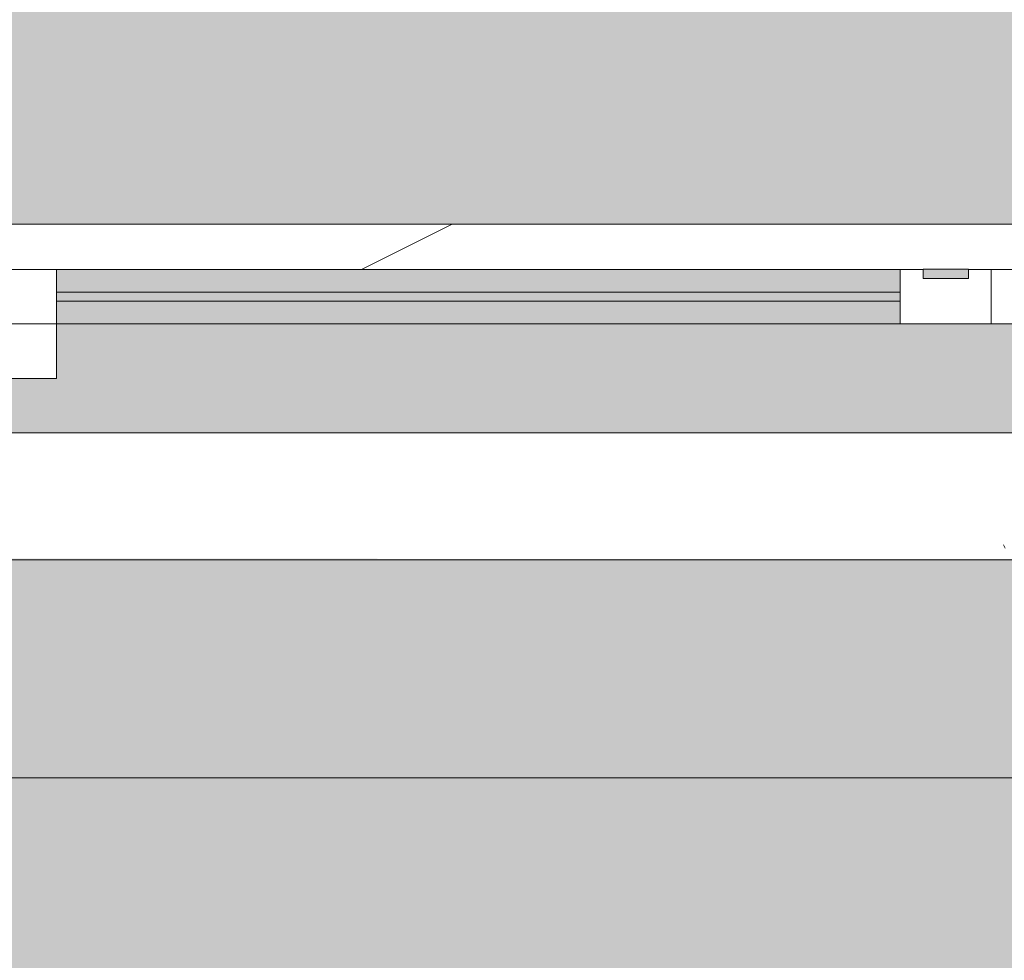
# Model space of a CAD drawing. Header units: millimetres. Extents: x 5980700 to 6194397, y -12939 to 2351883.
# Tile 308 of 587: x 6084969 to 6085511, y -265 to 253. Entities that reach past the tile are written whole.
import ezdxf

# ---------------------------------------------------------------- set-up
doc = ezdxf.new("R2010")
doc.units = ezdxf.units.MM
for name, color, linetype, lineweight in [('A-DOOR-FRAM', 31, 'Continuous', 18), ('A-DOOR-GLAZ', 31, 'Continuous', 9), ('A-FLOR', 192, 'Continuous', 18), ('A-FLOR-PATT', 8, 'Continuous', 18), ('A-GLAZ', 151, 'Continuous', 9), ('A-GLAZ-SILL', 1, 'Continuous', 9), ('A-WALL', 113, 'Continuous', 18), ('A-WALL-PATT', 111, 'Continuous', 25)]:
    doc.layers.add(name, color=color, linetype=linetype, lineweight=lineweight)
pattern_1 = [(225, (-6761.115, 50.39), (449.0128060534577, -449.0128060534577), []), (225, (-6919.865, 50.39), (5.684341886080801e-14, -898.0256121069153), []), (225, (-6602.365, 50.39), (5.684341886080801e-14, -898.0256121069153), [])]

# ---------------------------------------------------------------- blocks, each defined once
blk = doc.blocks.new('FX-HRT-JANELA_CORRER-4FLS - 220x_120cm-2FLS-ALU-3_0cmFolha 3-V169-PLANTA DE CAIMENTO DE PISOS - 1 PAV_')
at = {"layer": 'A-DOOR-FRAM', "lineweight": 5}
h = blk.add_hatch(color=251, dxfattribs=at)
h.paths.add_polyline_path([(514.9999999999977, -34.99999999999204), (50.00000000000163, -34.99999999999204), (50.00000000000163, -47.49999999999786), (514.9999999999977, -47.49999999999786)])
h.paths.add_polyline_path([(50.00000000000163, -52.49999999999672), (50.00000000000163, -64.99999999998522), (514.9999999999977, -64.99999999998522), (514.9999999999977, -52.49999999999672), (107.3547708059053, -52.49999999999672)])
at = {"layer": 'A-DOOR-GLAZ', "lineweight": 5}
h = blk.add_hatch(dxfattribs=at)
h.set_pattern_fill('FP_178', color=256, style=0, pattern_type=2)
h.set_pattern_definition(pattern_1)
h.paths.add_polyline_path([(1079.999999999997, -5.000000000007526), (1030.000000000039, -5.000000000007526), (1030.000000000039, -35.0000000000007), (1079.999999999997, -35.0000000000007), (1079.999999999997, -17.49999999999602)])
h.paths.add_polyline_path([(515.0000000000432, -5.000000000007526), (514.9999999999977, -35.0000000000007), (565.0000000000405, -35.0000000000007), (565.0000000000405, -5.000000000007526)])
blk.add_hatch(color=255, dxfattribs=at).paths.add_polyline_path([(107.3547708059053, -47.49999999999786), (50.00000000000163, -47.49999999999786), (50.00000000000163, -52.49999999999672), (514.9999999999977, -52.49999999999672), (514.9999999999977, -47.49999999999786)])
at = {"layer": 'A-GLAZ', "lineweight": 5}
h = blk.add_hatch(color=251, dxfattribs=at)
h.paths.add_polyline_path([(-1029.99999999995, 24.99999999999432), (-1079.999999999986, 24.99999999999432), (-1079.999999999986, -5.000000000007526), (-514.9999999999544, -5.000000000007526), (-514.9999999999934, -35.0000000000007), (514.9999999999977, -34.99999999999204), (515.0000000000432, -5.000000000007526), (1079.999999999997, -5.000000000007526), (1079.999999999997, 25.00000000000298), (-775.9511831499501, 24.99999999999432)])
h.paths.add_polyline_path([(-1079.999999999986, -35.0000000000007), (-1079.999999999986, -64.99999999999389), (-564.9999999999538, -64.99999999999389), (-564.9999999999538, -35.0000000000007), (-1070.386501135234, -35.0000000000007)])
h.paths.add_polyline_path([(1030.000000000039, -35.0000000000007), (565.0000000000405, -35.0000000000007), (565.0000000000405, -64.99999999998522), (1079.999999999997, -64.99999999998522), (1079.999999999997, -35.0000000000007)])
h = blk.add_hatch(dxfattribs=at)
h.set_pattern_fill('FP_178', color=256, style=0, pattern_type=2)
h.set_pattern_definition(pattern_1)
h.paths.add_polyline_path([(2.165734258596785e-12, -35.0000000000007), (-49.99999999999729, -35.0000000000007), (-49.99999999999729, -64.99999999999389), (-37.49999999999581, -64.99999999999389), (-37.49999999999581, -60.00000000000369), (-12.49999999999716, -60.00000000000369), (-12.49999999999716, -64.99999999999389), (2.165734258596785e-12, -64.99999999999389), (2.165734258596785e-12, -47.49999999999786)])
h.paths.add_polyline_path([(-514.9999999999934, -35.0000000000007), (-564.9999999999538, -35.0000000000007), (-564.9999999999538, -64.99999999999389), (-514.9999999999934, -64.99999999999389), (-514.9999999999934, -47.49999999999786)])
blk.add_hatch(color=137, dxfattribs=at).paths.add_polyline_path([(12.50000000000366, -60.00000000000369), (12.50000000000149, -65.10000000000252), (37.5000000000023, -64.99999999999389), (37.5000000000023, -60.00000000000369)])
at = {"layer": 'A-DOOR-FRAM', "color": 250, "lineweight": 5}
for p, q in [((565.0000000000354, -5.000000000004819), (515.0000000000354, -5.000000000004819)), ((515.0000000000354, -5.000000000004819), (515.0000000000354, -35.00000000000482)), ((-8.08766387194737e-12, -35.00000000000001), (-50.00000000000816, -35.00000000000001)), ((-8.15534306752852e-12, -35.00000000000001), (49.99999999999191, -35.00000000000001)), ((-8.121503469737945e-12, -65), (-8.15534306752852e-12, -35.00000000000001)), ((-8.121503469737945e-12, -65), (-8.08766387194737e-12, -35.00000000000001)), ((49.99999999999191, -35.00000000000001), (49.99999999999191, -65)), ((514.9999999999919, -65), (514.9999999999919, -35.00000000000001)), ((515.0000000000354, -35.00000000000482), (565.0000000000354, -35.00000000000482)), ((-12.50000000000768, -65), (-8.121503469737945e-12, -65)), ((12.49999999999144, -65), (-8.121503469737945e-12, -65)), ((49.99999999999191, -65), (37.49999999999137, -65)), ((564.9999999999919, -65), (514.9999999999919, -65))]:
    blk.add_line(p, q, dxfattribs=at)
at = {"layer": 'A-DOOR-FRAM', "color": 90, "lineweight": 5}
for p, q in [((49.99999999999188, -35.00000000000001), (514.9999999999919, -35.00000000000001)), ((514.9999999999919, -65), (49.99999999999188, -65))]:
    blk.add_line(p, q, dxfattribs=at)
at = {"layer": 'A-DOOR-GLAZ', "color": 250, "lineweight": 5}
for p, q in [((49.99999999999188, -52.49999999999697), (49.99999999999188, -47.49999999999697)), ((49.99999999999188, -47.49999999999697), (514.9999999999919, -47.49999999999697)), ((514.9999999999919, -47.49999999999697), (514.9999999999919, -52.49999999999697)), ((514.9999999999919, -52.49999999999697), (49.99999999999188, -52.49999999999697))]:
    blk.add_line(p, q, dxfattribs=at)
at = {"layer": 'A-GLAZ', "color": 90, "lineweight": 5}
for p, q in [((1079.999999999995, 24.99999999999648), (-1080.000000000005, 24.99999999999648)), ((12.49999999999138, -60.00000000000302), (37.4999999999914, -60.00000000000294)), ((12.49999999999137, -65.10000000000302), (12.49999999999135, -60.00000000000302)), ((37.4999999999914, -65.10000000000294), (12.49999999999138, -65.100000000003)), ((37.49999999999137, -65.10000000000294), (37.49999999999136, -60.00000000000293))]:
    blk.add_line(p, q, dxfattribs=at)
blk = doc.blocks.new('FP_171-PLANTA DE CAIMENTO DE PISOS - 1 PAV_')
at = {"layer": 'A-GLAZ-SILL', "color": 90, "lineweight": 5}
blk.add_line((1124.999999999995, 94.99999999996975), (-1124.999999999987, 94.99999999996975), dxfattribs=at)
blk = doc.blocks.new('CC_PEITORIL - PEITORIL-V170-PLANTA DE CAIMENTO DE PISOS - 1 PAV_')
at = {"layer": 'A-GLAZ-SILL', "lineweight": 5}
h = blk.add_hatch(dxfattribs=at)
h.set_pattern_fill('FP_179', color=256, style=0, pattern_type=2)
h.set_pattern_definition([(180, (-6761.115, 50.39), (-406.4, -101.6000000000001), [33.528, -271.272, 33.528, -271.272, -1625.6]), (180, (-6761.115, 50.39), (-406.4, -101.6000000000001), [-609.6, 33.528, -576.072, 33.528, -271.272, -711.2]), (180, (-6761.115, 50.39), (-406.4, -101.6000000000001), [-1524, 33.528, -169.672, 33.528, -474.472]), (300.0000000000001, (-6913.515, -0.4103600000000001), (291.188181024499, -301.1527240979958), [33.528, -271.272, 33.528, -271.272, -1625.6]), (300.0000000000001, (-6913.515, -0.4103600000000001), (291.188181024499, -301.1527240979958), [-609.6, 33.528, -576.072, 33.528, -271.272, -711.2]), (300.0000000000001, (-6913.515, -0.4103600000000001), (291.188181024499, -301.1527240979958), [-1524, 33.528, -169.672, 33.528, -474.472]), (59.99999999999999, (-6964.315, -203.61), (115.2118189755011, 402.7527240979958), [33.528, -271.272, 33.528, -271.272, -1625.6]), (59.99999999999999, (-6964.315, -203.61), (115.2118189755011, 402.7527240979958), [-609.6, 33.528, -576.072, 33.528, -271.272, -711.2]), (59.99999999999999, (-6964.315, -203.61), (115.2118189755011, 402.7527240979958), [-1524, 33.528, -169.672, 33.528, -474.472])])
h.paths.add_polyline_path([(-187.0805471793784, 88.49166477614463), (-1124.999999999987, 88.49166477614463), (-1124.999999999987, 64.99999999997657), (-1099.99999999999, 64.99999999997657), (-1099.99999999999, 24.99999999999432), (1099.999999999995, 24.99999999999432), (1099.999999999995, 64.99999999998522), (1124.999999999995, 64.99999999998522), (1124.999999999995, 88.49166477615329), (-146.885898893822, 88.49166477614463)])
h = blk.add_hatch(dxfattribs=at)
h.set_pattern_fill('FP_180', color=256, style=0, pattern_type=2)
h.set_pattern_definition([(36.87, (-7396.115, -1537.11), (-4762.494328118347, -3175.008507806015), [793.75, -7143.75]), (26.565, (-8348.615, -1060.86), (1587.501456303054, 1587.499067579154), [1774.879, -1774.879]), (18.435, (-8348.615, -267.11), (3174.997452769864, 1587.502903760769), [1004.024, -4016.092])])
h.paths.add_polyline_path([(-187.0805471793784, 88.49166477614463), (-1124.999999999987, 88.49166477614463), (-1124.999999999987, 64.99999999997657), (-1099.99999999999, 64.99999999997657), (-1099.99999999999, 24.99999999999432), (1099.999999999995, 24.99999999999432), (1099.999999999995, 64.99999999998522), (1124.999999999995, 64.99999999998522), (1124.999999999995, 88.49166477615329), (-146.885898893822, 88.49166477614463)])
at = {"layer": 'A-GLAZ', "color": 90, "lineweight": 5}
blk.add_blockref('FP_171-PLANTA DE CAIMENTO DE PISOS - 1 PAV_', (0, 0), dxfattribs=at)
blk = doc.blocks.new('BE-PMSa-MOD-ARQ-CONEXAODOFUTURO-EX-000-R_rvt-2-PLANTA DE CAIMENTO DE PISOS - 1 PAV_')
at = {"layer": 'A-FLOR-PATT', "lineweight": 5}
h = blk.add_hatch(dxfattribs=at)
h.set_pattern_fill('FP_100', color=133, style=0, pattern_type=2)
h.set_pattern_definition([(49.99999999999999, (0, 0), (182.184668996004, -15.93908553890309), [19.05, -209.55]), (355, (0, 0), (-35.24242749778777, 191.0566080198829), [15.24, -167.64]), (100.451, (15.182, -1.328), (146.9425016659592, 175.1166878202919), [16.19, -178.09]), (46.184, (0, 50.8), (271.0788941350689, -42.04327417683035), [28.575, -314.325]), (96.636, (22.59, 47.297), (237.4025071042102, 247.4272132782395), [24.285, -267.135]), (351.184, (0, 50.8), (237.404605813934, 247.4251178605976), [22.86, -251.46]), (21, (25.4, 38.1), (151.6148798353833, -102.2655185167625), [19.05, -209.55]), (326, (25.4, 38.1), (61.80235996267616, 184.1877424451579), [15.24, -167.64]), (71.45100000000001, (38.035, 29.578), (213.4170626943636, 81.92136778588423), [16.19, -178.09]), (37.50000000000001, (0, 0), (3.08832282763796, 84.55507579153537), [8.382, -157.226, 8.382, -161.798, -168.275]), (37.50000000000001, (0, 0), (3.08832282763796, 84.55507579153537), [-335.788, 8.382, -159.893]), (7.499999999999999, (0, 0), (66.81943811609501, 100.1807470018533), [8.382, -88.646, 8.382, -153.416, -64.135]), (7.499999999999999, (0, 0), (66.81943811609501, 100.1807470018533), [-258.826, 8.382, -55.753]), (327.5, (-56.642, 0), (135.5904877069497, -5.7289126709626), [8.382, -55.118, 8.382, -189.738, -262.89]), (327.5, (-56.642, 0), (135.5904877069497, -5.7289126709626), [-261.62, 8.382, -254.508]), (317.5, (-82.042, 0), (148.1288864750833, 25.42676126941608), [8.382, -74.168, 8.382, -123.19, -186.69]), (317.5, (-82.042, 0), (148.1288864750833, 25.42676126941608), [-214.122, 8.382, -178.308])])
h.paths.add_polyline_path([(-1916.114845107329, -8177.825683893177), (-1683.614845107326, -8177.825683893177), (-1683.614845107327, -1915.841005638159), (-3033.614845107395, -1915.841005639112), (-3033.614845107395, -1900.841005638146), (-3933.614845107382, -1900.841005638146), (-3933.614845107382, -2050.841005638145), (-1818.614845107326, -2050.841005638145), (-1818.614845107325, -8042.852683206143), (-4146.617820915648, -8042.852683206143), (-4146.617820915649, -4063.841794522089), (-3970.61666258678, -4063.841794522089), (-3970.61666258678, -3457.84179452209), (-4146.617820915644, -3457.84179452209), (-4146.617820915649, -2138.841794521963), (-3970.61666258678, -2138.841794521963), (-3970.61666258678, -2050.841005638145), (-3963.614845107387, -2050.841005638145), (-3963.614845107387, -1900.841005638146), (-3973.614845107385, -1900.841005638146), (-3973.614845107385, -1915.841005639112), (-4105.616662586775, -1915.841005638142), (-4105.616662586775, -2003.84179452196), (-4281.617820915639, -2003.84179452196), (-4281.617820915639, -3592.841794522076), (-4105.61666258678, -3592.841794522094), (-4105.61666258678, -3928.841794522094), (-4281.617820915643, -3928.841794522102), (-4281.615120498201, -8177.82568389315), (-1916.459753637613, -8177.825683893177)])
h.paths.add_polyline_path([(8258.385255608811, -8167.825683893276), (15620.8643440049, -8167.825683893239), (15620.86434400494, -1925.841005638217), (12311.88333741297, -1925.841005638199), (12311.88333741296, -2018.841794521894), (11955.88333741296, -2018.841794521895), (11955.88333741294, -1925.841005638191), (9541.385154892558, -1925.841005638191), (9541.385154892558, -1915.841005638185), (9491.385154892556, -1915.841005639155), (9491.385154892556, -1900.841005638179), (8591.38515489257, -1900.841005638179), (8591.38515489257, -2050.841005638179), (11830.88333741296, -2050.841005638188), (11830.88333741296, -2143.841794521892), (12436.88333741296, -2143.841794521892), (12436.88333741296, -2050.841005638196), (15495.86434400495, -2050.841005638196), (15495.86434400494, -8042.825683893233), (8383.385255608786, -8042.825683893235), (8383.385255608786, -4063.841794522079), (8559.379702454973, -4063.841794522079), (8559.379702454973, -3457.841794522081), (8383.385255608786, -3457.84179452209), (8383.385255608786, -2138.841794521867), (8559.379702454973, -2138.84179452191), (8559.379702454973, -2050.841005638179), (8561.385154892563, -2050.753085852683), (8561.385154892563, -1900.841005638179), (8551.38515489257, -1900.841005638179), (8551.38515489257, -1915.841005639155), (8501.385154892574, -1915.841005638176), (8501.385154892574, -1925.841005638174), (8434.379702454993, -1925.841005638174), (8434.379702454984, -2013.841794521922), (8258.385255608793, -2013.841794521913), (8258.385255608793, -3582.841794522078), (8434.379702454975, -3582.841794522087), (8434.379702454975, -3938.841794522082), (8258.385255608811, -3938.841794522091), (8258.385255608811, -8156.700611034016)])
h.paths.add_polyline_path([(19984.7546155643, -8167.825683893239), (20089.38682609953, -8167.825683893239), (20089.38682609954, -5194.841794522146), (19913.3833374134, -5194.841794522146), (19913.3833374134, -4838.841794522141), (20089.38682609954, -4838.841794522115), (20089.38682609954, -2013.84179452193), (19913.3833374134, -2013.841794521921), (19913.3833374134, -1657.841794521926), (20089.38682609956, -1657.841794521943), (20089.38682609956, 1166.158205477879), (19913.38333741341, 1166.158205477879), (19913.38333741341, 1522.158205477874), (20089.38682609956, 1522.158205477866), (20089.38682609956, 4296.158205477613), (19913.38333741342, 4296.15820547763), (19913.3833374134, 4461.658994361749), (15971.88333741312, 4461.658994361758), (15971.88333741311, 4296.15820547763), (15800.86434400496, 4296.15820547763), (15800.86434400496, -605.8410056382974), (15790.86434400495, -605.8410056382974), (15790.86434400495, -655.841005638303), (15775.86434400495, -655.841005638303), (15775.86434400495, -1555.841005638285), (16091.88333741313, -1555.841005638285), (16091.88333741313, -1527.841794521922), (15925.86434400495, -1527.841794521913), (15925.86434400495, 4171.158205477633), (16096.88333741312, 4171.158205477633), (16097.48518693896, 4336.658994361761), (19788.38333741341, 4336.658994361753), (19788.38333741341, 4171.158205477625), (19964.38682609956, 4171.158205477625), (19964.38682609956, 1647.158205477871), (19788.38333741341, 1647.158205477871), (19788.38333741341, 1041.158205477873), (19964.38682609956, 1041.158205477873), (19964.38682609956, -1532.84179452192), (19788.38333741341, -1532.84179452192), (19788.38333741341, -2138.841794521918), (19964.38682609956, -2138.841794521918), (19964.38682609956, -4713.841794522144), (19788.3833374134, -4713.841794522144), (19788.3833374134, -5319.841794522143), (19964.38682609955, -5319.841794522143), (19964.38682609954, -8042.82568389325), (15925.86434400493, -8042.825683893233), (15925.86434400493, -2143.841794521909), (16091.88333741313, -2143.841794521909), (16091.88333741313, -1585.841005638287), (15775.86434400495, -1585.841005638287), (15775.86434400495, -1595.841005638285), (15790.86434400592, -1595.841005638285), (15790.86434400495, -1652.84179452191), (15966.88333741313, -1653.220801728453), (15966.88333741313, -2018.84179452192), (15800.86434400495, -2018.841794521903), (15800.86434400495, -8167.825683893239), (19925.14432074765, -8167.825683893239)])
h.paths.add_polyline_path([(-5690.728343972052, -8167.825683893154), (-4451.617820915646, -8167.825683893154), (-4451.617820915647, -1925.841005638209), (-4506.114845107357, -1925.84100563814), (-4506.114845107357, -1915.841005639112), (-4536.11484510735, -1915.841005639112), (-4536.11484510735, -1900.841005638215), (-4546.114845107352, -1900.841005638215), (-4546.114845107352, -2740.841005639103), (-4536.114845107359, -2740.841005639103), (-4536.114845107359, -2751.8410056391), (-4516.109778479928, -2751.8410056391), (-4516.109778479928, -2640.8410056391), (-4497.109778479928, -2640.8410056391), (-4497.109778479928, -2770.841005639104), (-4536.114845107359, -2770.841005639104), (-4536.114845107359, -2780.841005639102), (-4546.114845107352, -2780.841005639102), (-4546.114845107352, -2820.841005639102), (-4576.114845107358, -2820.841005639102), (-4576.617820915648, -8042.852683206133), (-11628.61484510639, -8042.852683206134), (-11628.6148451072, -2138.841794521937), (-11585.61666258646, -2138.841794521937), (-11585.61666258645, -2050.841005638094), (-8474.116662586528, -2050.841005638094), (-8474.116662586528, -2138.841794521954), (-7858.116662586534, -2138.841794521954), (-7858.116662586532, -2050.841005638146), (-4576.617820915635, -2050.841005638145), (-4576.617820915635, -1900.841005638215), (-5476.114845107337, -1900.841005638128), (-5476.114845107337, -1915.841005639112), (-5528.614845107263, -1915.841005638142), (-5528.614845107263, -1925.841005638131), (-7983.116662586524, -1925.841005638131), (-7983.116662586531, -2013.841794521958), (-8324.11666258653, -2013.841794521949), (-8324.11666258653, -2003.841794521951), (-8339.116662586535, -2003.84179452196), (-8339.116662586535, -1925.841005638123), (-11720.61666258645, -1925.841005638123), (-11720.61666258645, -2003.841794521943), (-11753.61484510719, -2003.841794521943), (-11753.61034441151, -8167.825683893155), (-5985.163661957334, -8167.825683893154)])
h.paths.add_polyline_path([(-15701.5291554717, -8167.825683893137), (-11933.6148451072, -8167.825683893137), (-11933.6148451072, -2013.841794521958), (-12076.61666258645, -2013.841794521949), (-12076.61666258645, -1657.841794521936), (-11923.61484510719, -1657.841794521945), (-11923.61484510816, -1515.8410056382), (-11908.61484510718, -1515.8410056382), (-11908.61484510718, -1505.841005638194), (-12058.61484510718, -1505.841005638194), (-12058.61484510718, -1532.841794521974), (-12201.61666258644, -1532.841794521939), (-12201.61666258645, -2138.841794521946), (-12058.61484510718, -2138.841794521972), (-12058.61484510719, -8042.851795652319), (-16321.61588608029, -8042.826571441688), (-16321.61588608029, -5319.841794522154), (-16145.61666258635, -5319.841794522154), (-16145.61666258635, -4713.841794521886), (-16321.61588608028, -4713.681888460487), (-16321.61588608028, -2138.84179452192), (-16145.61666258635, -2138.841794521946), (-16145.61666258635, -1532.841794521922), (-16321.61588608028, -1532.841794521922), (-16321.61588608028, 1041.158205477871), (-16145.61666258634, 1041.158205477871), (-16145.61666258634, 1647.158205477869), (-16321.61588608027, 1647.158205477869), (-16321.61588608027, 4171.158205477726), (-16145.61666258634, 4171.158205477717), (-16145.61666258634, 4336.658994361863), (-12201.61666258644, 4336.658994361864), (-12201.61666258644, 4171.158205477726), (-12058.61484510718, 4171.158205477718), (-12058.61484510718, -1475.841005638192), (-11908.61484510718, -1475.841005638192), (-11908.61484510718, -575.8410056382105), (-11923.61484510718, -575.8410056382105), (-11923.61484510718, -525.8410056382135), (-11933.61484510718, -525.8410056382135), (-11933.61484510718, 4296.158205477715), (-12076.61666258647, 4296.158205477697), (-12076.61666258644, 4461.658994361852), (-16270.61666258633, 4461.658994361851), (-16270.61666258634, 4296.158205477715), (-16446.62225526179, 4296.158205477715), (-16446.61588608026, 1522.158205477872), (-16270.61666258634, 1522.158205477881), (-16270.61666258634, 1166.158205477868), (-16446.62225526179, 1166.158205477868), (-16446.61588608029, -1657.841794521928), (-16270.61666258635, -1657.841794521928), (-16270.61666258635, -2013.841794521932), (-16446.6222552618, -2013.841794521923), (-16446.61588608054, -4838.841794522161), (-16270.61666258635, -4838.841794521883), (-16270.61666258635, -5194.841794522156), (-16446.62225526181, -5194.841794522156), (-16446.61573815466, -8167.825683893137), (-15735.98765560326, -8167.825683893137)])
h.paths.add_polyline_path([(8551.38515489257, -1770.841005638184), (9491.385154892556, -1770.841005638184), (9491.385154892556, -1755.841005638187), (9630.135154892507, -1755.841005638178), (9630.135154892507, -1740.841005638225), (11880.13515489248, -1741.712957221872), (11880.13515489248, -1755.841005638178), (11965.88333741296, -1755.841005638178), (11965.88333741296, -1662.841794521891), (12301.88333741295, -1662.841794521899), (12301.88333741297, -1755.841005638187), (12713.6541483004, -1755.841005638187), (12713.6541483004, -1740.841005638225), (14963.65414830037, -1741.712957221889), (14963.65414830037, -1755.841005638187), (15630.86434400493, -1755.841005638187), (15630.86434400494, -1595.841005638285), (15645.86434400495, -1595.841005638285), (15645.86434400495, -655.841005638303), (15630.86434400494, -655.841005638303), (15630.86434400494, -29.5925127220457), (15087.63515489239, -29.59251272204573), (15087.63515489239, -44.5925127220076), (12837.63515489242, -43.72056113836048), (12837.63515489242, -29.59251272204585), (11880.13515489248, -29.5925127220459), (11880.13515489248, -44.59251272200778), (9630.135154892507, -43.72056113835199), (9630.135154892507, -29.59251272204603), (9408.885154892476, -29.59251272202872), (9408.885154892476, -14.5925127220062), (8468.885154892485, -14.59251272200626), (8468.885154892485, -29.59251272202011), (8008.885154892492, -29.59251272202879), (8008.885154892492, -14.59251272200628), (7068.885154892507, -14.65234280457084), (7068.885154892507, -29.59251272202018), (4511.785154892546, -29.59251272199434), (4511.785154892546, 3549.158994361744), (3951.785154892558, 3549.158994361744), (3951.785154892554, 4471.658994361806), (2159.383337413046, 4471.658994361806), (2159.383337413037, 4306.158205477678), (1813.383337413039, 4306.15820547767), (1813.383337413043, 4471.658994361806), (284.8931309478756, 4471.658994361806), (284.8931309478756, 4486.658994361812), (77.29277039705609, 4486.658994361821), (77.29277039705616, 3238.903506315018), (70.48333741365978, 3238.903506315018), (70.48333741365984, 2137.158205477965), (121.3819838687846, 2137.158205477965), (121.3819838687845, 3231.348105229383), (111.0710947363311, 3241.658994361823), (106.381983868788, 3259.158994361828), (111.0710947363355, 3276.658994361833), (124.1088842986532, 3289.53068128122), (143.3753948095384, 3293.624861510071), (158.8819838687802, 3289.469883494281), (171.692873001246, 3276.658994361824), (176.3819838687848, 3259.158994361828), (171.692873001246, 3241.658994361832), (161.3819838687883, 3231.348105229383), (161.3819838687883, 2137.158205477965), (220.483337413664, 2137.158205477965), (220.4833374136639, 4336.658994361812), (1678.38333741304, 4336.658994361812), (1678.38333741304, 4171.158205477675), (2294.38333741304, 4171.158205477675), (2294.38333741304, 4336.658994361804), (3816.785154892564, 4336.658994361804), (3816.785154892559, 3414.158994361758), (4376.785154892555, 3414.158994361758), (4376.785154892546, -164.5925127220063), (15495.86434400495, -164.5925127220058), (15495.86434400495, -1620.841005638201), (12436.88333741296, -1620.841005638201), (12436.88333741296, -1527.841794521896), (11830.88333741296, -1527.841794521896), (11830.88333741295, -1620.841005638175), (8559.379702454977, -1620.841005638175), (8559.379702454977, -1532.841794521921), (7943.379702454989, -1532.841794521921), (7943.379702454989, -1620.841005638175), (2289.383337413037, -1620.841005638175), (2289.383337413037, -1527.841794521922), (2261.385126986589, -1527.841794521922), (2261.385126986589, -1770.841005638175), (3121.385126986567, -1770.841005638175), (3121.385126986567, -1755.8410056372), (4481.585154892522, -1755.841005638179), (4481.585154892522, -1770.841005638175), (5321.585154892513, -1770.841005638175), (5321.585154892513, -1755.841005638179), (7021.385154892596, -1755.841005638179), (7021.385154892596, -1770.841005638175), (7961.385154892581, -1770.841005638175), (7961.385154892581, -1755.841005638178), (8078.379702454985, -1755.841005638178), (8078.379702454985, -1667.841794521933), (8424.379702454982, -1667.841794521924), (8424.379702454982, -1755.841005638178), (8551.38515489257, -1755.841005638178)])
h.paths.add_polyline_path([(2231.385126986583, -1770.841005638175), (2231.385126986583, -1527.841794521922), (1766.385126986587, -1527.841794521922), (1766.385126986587, -1770.841005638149), (1776.385126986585, -1770.841005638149), (1776.385126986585, -1755.8410056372), (1818.383337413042, -1755.841005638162), (1818.383337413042, -1662.841794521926), (2154.383337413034, -1662.841794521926), (2154.383337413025, -1755.84100563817), (2221.385126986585, -1755.841005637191), (2221.385126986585, -1770.841005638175)])
h.paths.add_polyline_path([(-3963.614845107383, -1770.84100563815), (-3033.614845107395, -1770.84100563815), (-3033.614845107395, -1755.841005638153), (-1418.814900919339, -1755.841005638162), (-1418.814900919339, -1770.841005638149), (-578.8149009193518, -1770.841005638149), (-578.8149009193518, -1755.841005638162), (876.3851269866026, -1755.841005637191), (876.3851269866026, -1770.841005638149), (1736.38512698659, -1770.841005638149), (1736.38512698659, -1527.841794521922), (1683.383337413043, -1527.841794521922), (1683.383337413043, -1620.841005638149), (-3970.616662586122, -1620.84100563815), (-3970.61666258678, -1532.841794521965), (-4586.616662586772, -1532.841794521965), (-4586.616662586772, -1620.841005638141), (-7858.116662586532, -1620.841005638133), (-7858.116662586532, -1532.841794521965), (-8474.116662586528, -1532.841794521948), (-8474.116662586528, -1620.841005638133), (-11585.61666258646, -1620.841005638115), (-11585.61666258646, -1532.841794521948), (-11628.61484510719, -1532.841794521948), (-11628.61484510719, -164.6103600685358), (220.4833374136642, -164.6103600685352), (220.4833374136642, -29.61036006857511), (-2321.114845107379, -29.61036006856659), (-2321.114845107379, -14.61036006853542), (-3061.114845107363, -14.61036006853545), (-3061.114845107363, -29.61036006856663), (-3320.616662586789, -29.61036006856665), (-3320.616662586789, -14.61036006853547), (-4060.616662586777, -14.61036006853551), (-4060.616662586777, -29.61036006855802), (-4536.114845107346, -29.61036006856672), (-4536.114845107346, -14.61036006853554), (-5476.114845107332, -14.61036006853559), (-5476.114845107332, -29.6103600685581), (-5636.114845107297, -29.61036006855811), (-5636.114845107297, -44.61036006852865), (-7886.11484510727, -43.73840848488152), (-7886.11484510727, -29.61036006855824), (-8872.364845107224, -29.61036006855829), (-8872.364845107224, -44.6103600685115), (-11122.3648451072, -43.73840848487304), (-11122.3648451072, -29.61036006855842), (-11763.61484510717, -29.61036006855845), (-11763.61484510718, -575.8410056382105), (-11778.61484510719, -575.8410056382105), (-11778.61484510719, -1515.8410056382), (-11763.61484510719, -1515.8410056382), (-11763.61484510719, -1667.841794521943), (-11720.61666258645, -1667.841794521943), (-11720.61666258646, -1755.841005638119), (-11122.36484510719, -1755.841005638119), (-11122.36484510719, -1740.841005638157), (-8872.36484510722, -1741.712957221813), (-8872.36484510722, -1755.841005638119), (-8339.116662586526, -1755.841005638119), (-8339.116662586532, -1667.841794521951), (-7993.116662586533, -1667.841794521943), (-7993.116662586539, -1755.841005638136), (-7886.114845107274, -1755.841005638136), (-7886.114845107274, -1740.841005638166), (-5636.114845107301, -1741.712957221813), (-5636.114845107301, -1755.841005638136), (-5476.114845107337, -1755.841005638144), (-5476.114845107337, -1770.841005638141), (-4536.11484510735, -1770.841005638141), (-4536.11484510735, -1755.841005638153), (-4451.616662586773, -1755.841005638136), (-4451.616662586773, -1667.84179452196), (-4105.616662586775, -1667.84179452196), (-4105.616662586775, -1755.841005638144), (-3973.614845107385, -1755.841005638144), (-3973.614845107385, -1770.84100563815)])
h.paths.add_polyline_path([(-5396.293025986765, 115.3896399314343), (-4576.11484510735, 115.3896399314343), (-4576.11484510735, 431.4034837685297), (-4586.616662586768, 431.4034837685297), (-4586.616662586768, 265.3896399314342), (-11628.61484510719, 265.3896399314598), (-11628.61484510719, 4171.158205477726), (-11585.61666258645, 4171.158205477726), (-11585.61666258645, 4336.658994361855), (-8474.116662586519, 4336.658994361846), (-8474.116662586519, 4171.158205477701), (-7858.116662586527, 4171.158205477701), (-7858.116662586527, 4336.658994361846), (-4586.616662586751, 4336.658994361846), (-4586.616662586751, 4171.158205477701), (-4538.614845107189, 4171.158205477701), (-4538.614845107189, 2287.158205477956), (-4586.616662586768, 2287.158205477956), (-4586.616662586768, 1681.158205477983), (-4538.614845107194, 1681.158205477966), (-4538.614845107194, 995.3896399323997), (-4536.114845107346, 995.3896399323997), (-4536.114845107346, 985.3896399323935), (-4497.109778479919, 985.3896399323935), (-4497.109778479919, 855.3896399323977), (-4516.109778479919, 855.3896399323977), (-4516.109778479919, 966.3896399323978), (-4536.114845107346, 966.3896399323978), (-4536.114845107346, 955.3896399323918), (-4538.614845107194, 955.3896399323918), (-4538.614845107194, 431.4034837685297), (-4546.114845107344, 431.4034837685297), (-4546.114845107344, 115.3896399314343), (-4536.114845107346, 115.3896399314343), (-4536.114845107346, 130.3896399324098), (-4486.114845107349, 130.3896399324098), (-4486.114845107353, 140.3896399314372), (-4461.616662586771, 140.3896399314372), (-4461.616662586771, 306.4034837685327), (-4413.614845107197, 306.4034837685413), (-4413.614845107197, 1806.158205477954), (-4461.616662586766, 1806.158205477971), (-4461.616662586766, 2162.158205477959), (-4413.614845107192, 2162.158205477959), (-4413.614845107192, 4296.158205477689), (-4461.616662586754, 4296.158205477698), (-4461.616662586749, 4461.658994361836), (-7983.116662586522, 4461.658994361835), (-7983.116662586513, 4296.158205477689), (-8349.116662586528, 4296.158205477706), (-8349.116662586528, 4461.658994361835), (-11710.61666258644, 4461.658994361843), (-11710.61666258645, 4296.158205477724), (-11753.61484510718, 4296.158205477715), (-11753.61484510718, 140.3896399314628), (-5526.11484510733, 140.3896399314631), (-5526.11484510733, 130.3896399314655), (-5476.114845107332, 130.3896399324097), (-5476.114845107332, 115.3896399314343), (-5466.11484510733, 115.3896399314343)])
h.paths.add_polyline_path([(8478.885154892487, 115.4074872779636), (8478.885154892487, 431.4034837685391), (8378.385255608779, 431.4034837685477), (8378.385255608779, 1037.158205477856), (8561.383337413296, 1037.158205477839), (8561.383337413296, 1651.158205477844), (8378.385255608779, 1651.158205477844), (8378.385255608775, 4171.158205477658), (8559.383337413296, 4171.158205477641), (8559.383337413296, 4336.658994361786), (11825.88333741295, 4336.658994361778), (11825.88333741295, 4171.158205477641), (12441.88333741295, 4171.158205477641), (12441.88333741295, 4336.658994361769), (15495.86434400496, 4336.65899436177), (15495.86434400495, 265.4074872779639), (8559.379702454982, 265.4074872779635), (8559.379702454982, 431.4034837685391), (8508.885154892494, 431.4034837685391), (8508.885154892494, 115.4074872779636), (9408.885154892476, 115.4074872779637), (9408.885154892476, 130.4074872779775), (9438.885154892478, 130.4074872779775), (9438.885154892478, 140.4074872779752), (15620.86434400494, 140.4074872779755), (15620.86434400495, 4461.658994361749), (12316.88333741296, 4461.658994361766), (12316.88333741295, 4296.158205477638), (11950.88333741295, 4296.158205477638), (11950.88333741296, 4461.658994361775), (8434.383337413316, 4461.658994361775), (8434.383337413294, 4296.158205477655), (8253.385255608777, 4296.158205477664), (8253.385255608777, 1526.158205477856), (8436.383337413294, 1526.158205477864), (8436.383337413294, 1162.158205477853), (8253.385255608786, 1162.158205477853), (8253.385255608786, 306.4034837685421), (8434.379702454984, 306.4034837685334), (8434.379702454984, 140.4074872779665), (8438.885154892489, 140.4074872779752), (8438.885154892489, 130.4074872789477), (8468.885154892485, 130.4074872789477), (8468.885154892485, 115.4074872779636)])
h.paths.add_polyline_path([(7078.885154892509, 115.4074872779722), (7968.885154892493, 115.4074872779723), (7968.885154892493, 955.4074872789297), (7958.885154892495, 955.4074872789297), (7958.885154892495, 966.4074872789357), (7948.385255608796, 966.4074872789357), (7948.385255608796, 265.4074872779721), (4806.785154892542, 265.4074872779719), (4806.785154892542, 4336.658994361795), (7948.385255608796, 4336.658994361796), (7948.385255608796, 985.4074872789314), (7958.885154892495, 985.4074872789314), (7958.885154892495, 995.4074872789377), (7968.885154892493, 995.4074872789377), (7968.885154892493, 1035.407487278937), (7998.885154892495, 1035.407487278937), (7998.885154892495, 995.4074872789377), (8008.885154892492, 995.4074872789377), (8008.885154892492, 985.4074872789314), (8047.890221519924, 985.4074872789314), (8047.890221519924, 855.4074872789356), (8028.890221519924, 855.4074872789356), (8028.890221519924, 966.4074872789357), (8008.885154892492, 966.4074872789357), (8008.885154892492, 955.4074872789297), (7998.885154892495, 955.4074872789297), (7998.885154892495, 115.4074872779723), (8008.885154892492, 115.4074872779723), (8008.885154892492, 130.4074872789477), (8083.385255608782, 130.4074872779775), (8083.385255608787, 4471.65899436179), (4671.785154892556, 4471.658994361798), (4671.785154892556, 130.4074872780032), (7068.885154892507, 130.4074872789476), (7068.885154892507, 115.4074872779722)])
h.paths.add_polyline_path([(1857.919751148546, 1037.158205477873), (2296.383337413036, 1037.158205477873), (2296.383337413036, 1651.158205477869), (1676.383337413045, 1651.158205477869), (1676.383337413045, 1037.158205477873), (1826.383337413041, 1037.158205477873)])
h.paths.add_polyline_path([(2161.383337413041, 1172.158205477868), (1811.383337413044, 1172.158205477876), (1811.383337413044, 1516.158205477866), (2161.383337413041, 1516.158205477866), (2161.383337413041, 1177.256799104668)])
h.paths.add_polyline_path([(137.9111174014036, 3278.855100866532), (131.3834321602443, 3276.480338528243), (131.3834321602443, 3259.158994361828), (137.9112161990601, 3259.158994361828), (137.9112161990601, 3277.667937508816)])
h.paths.add_polyline_path([(141.3819838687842, 3259.158994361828), (161.3819838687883, 3259.158994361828), (158.7024919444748, 3268.550988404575), (155.5241194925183, 3273.003317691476), (148.2594671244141, 3277.615929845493), (141.461635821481, 3278.855091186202), (137.9111174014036, 3278.855100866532), (137.9112161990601, 3259.158994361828), (139.4408410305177, 3259.158994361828)])
h.paths.add_polyline_path([(127.2398482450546, 3259.158994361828), (131.3834321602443, 3259.60654442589), (131.3834321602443, 3276.480338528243), (126.061811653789, 3272.015600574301), (122.0634673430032, 3263.023564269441), (122.1477157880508, 3259.158994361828), (126.061811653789, 3259.158994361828)])
h = blk.add_hatch(dxfattribs=at)
h.set_pattern_fill('FP_97', color=71, style=0, pattern_type=2)
h.set_pattern_definition([(49.99999999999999, (0, 0), (364.3679291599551, -31.87829433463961), [38.1, -419.1]), (355, (0, 0), (-70.48585119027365, 382.1133031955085), [30.48, -335.28]), (100.451, (30.364, -2.657), (293.8850033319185, 350.2333756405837), [32.38, -356.18]), (46.184, (0, 101.6), (542.1584806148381, -84.08582678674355), [57.15, -628.65]), (96.636, (45.18, 94.59299999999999), (474.8048986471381, 494.8554198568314), [48.57, -534.27]), (351.184, (0, 101.6), (474.8101998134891, 494.8500824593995), [45.72, -502.92]), (21, (50.8, 76.2), (303.2284677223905, -204.530461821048), [38.1, -419.1]), (326, (50.8, 76.2), (123.6038908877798, 368.3760440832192), [30.48, -335.28]), (71.45100000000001, (76.069, 59.15600000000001), (426.8341253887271, 163.8427355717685), [32.38, -356.18]), (37.50000000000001, (0, 0), (6.176645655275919, 169.1101515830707), [16.764, -314.452, 16.764, -323.596, -336.55]), (37.50000000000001, (0, 0), (6.176645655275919, 169.1101515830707), [-671.576, 16.764, -319.786]), (7.499999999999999, (0, 0), (133.63887623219, 200.3614940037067), [16.764, -177.292, 16.764, -306.832, -128.27]), (7.499999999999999, (0, 0), (133.63887623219, 200.3614940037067), [-517.6519999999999, 16.764, -111.506]), (327.5, (-113.284, 0), (271.1818188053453, -11.45836264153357), [16.764, -110.236, 16.764, -379.476, -525.78]), (327.5, (-113.284, 0), (271.1818188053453, -11.45836264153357), [-523.24, 16.764, -509.016]), (317.5, (-164.084, 0), (296.2585102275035, 50.85284694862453), [16.764, -148.336, 16.764, -246.38, -373.38]), (317.5, (-164.084, 0), (296.2585102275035, 50.85284694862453), [-428.244, 16.764, -356.616])])
h.paths.add_polyline_path([(13153.13200708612, -1620.841005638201), (15495.86434400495, -1620.841005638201), (15495.86434400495, -164.5925127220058), (4376.785154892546, -164.5925127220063), (4376.785154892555, 3414.158994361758), (3816.785154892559, 3414.158994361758), (3816.785154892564, 4336.658994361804), (2294.38333741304, 4336.658994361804), (2294.38333741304, 4171.158205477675), (1678.38333741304, 4171.158205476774), (1678.38333741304, 4336.658994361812), (220.4833374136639, 4336.658994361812), (220.483337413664, 2137.158205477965), (294.3857207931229, 2137.158205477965), (294.385720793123, 1971.14801826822), (309.3857207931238, 1971.14801826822), (309.3857207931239, 1646.658994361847), (304.3857207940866, 1646.658994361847), (304.3857207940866, 1596.65899436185), (294.3857207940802, 1596.65899436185), (294.3857207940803, 256.6589943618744), (304.385720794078, 256.6589943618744), (304.385720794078, 206.6589943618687), (309.3857207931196, 206.6589943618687), (309.3857207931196, -29.61036006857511), (220.4833374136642, -29.61036006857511), (220.4833374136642, -164.6103600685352), (-11628.61484510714, -164.6103600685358), (-11628.61484510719, -1532.841794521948), (-11585.61666258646, -1532.841794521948), (-11585.61666258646, -1620.841005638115), (-8474.116662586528, -1620.841005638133), (-8474.116662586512, -1532.841794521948), (-7858.116662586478, -1532.841794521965), (-7858.116662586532, -1620.841005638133), (-4586.616662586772, -1620.841005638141), (-4586.616662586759, -1532.841794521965), (-3970.61666258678, -1532.841794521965), (-3970.61666258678, -1620.84100563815), (1683.383337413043, -1620.841005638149), (1683.383337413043, -1527.841794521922), (1736.38512698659, -1527.841794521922), (1736.38512698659, -970.8410056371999), (1726.385126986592, -970.8410056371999), (1726.385126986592, -959.8410056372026), (1706.380060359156, -959.8410056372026), (1706.380060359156, -1070.841005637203), (1687.380060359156, -1070.841005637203), (1687.380060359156, -940.8410056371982), (1726.385126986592, -940.8410056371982), (1726.385126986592, -930.8410056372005), (1736.38512698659, -930.8410056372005), (1736.38512698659, -890.8410056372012), (1766.385126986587, -890.8410056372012), (1766.385126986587, -930.8410056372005), (1776.385126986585, -930.8410056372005), (1776.385126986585, -940.8410056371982), (1815.39019361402, -940.8410056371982), (1815.39019361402, -1070.841005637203), (1796.39019361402, -1070.841005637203), (1796.39019361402, -959.8410056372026), (1776.385126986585, -959.8410056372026), (1776.385126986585, -970.8410056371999), (1766.385126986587, -970.8410056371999), (1766.385126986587, -1527.841794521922), (2231.385126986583, -1527.841794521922), (2231.385126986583, -970.8410056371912), (2221.38512698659, -970.8410056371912), (2221.38512698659, -959.8410056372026), (2201.380060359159, -959.8410056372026), (2201.380060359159, -1070.841005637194), (2182.380060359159, -1070.841005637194), (2182.380060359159, -940.8410056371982), (2221.38512698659, -940.8410056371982), (2221.38512698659, -930.8410056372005), (2231.385126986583, -930.8410056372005), (2231.385126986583, -890.8410056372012), (2261.385126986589, -890.8410056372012), (2261.385126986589, -930.8410056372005), (2271.385126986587, -930.8410056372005), (2271.385126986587, -940.8410056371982), (2310.390193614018, -940.8410056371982), (2310.390193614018, -1070.841005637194), (2291.390193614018, -1070.841005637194), (2290.933437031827, -959.8410056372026), (2271.385126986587, -959.8410056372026), (2271.385126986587, -970.8410056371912), (2261.385126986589, -970.8410056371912), (2261.385126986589, -1527.841794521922), (2289.383337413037, -1527.841794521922), (2289.383337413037, -1620.841005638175), (7943.379702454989, -1620.841005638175), (7943.379702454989, -1532.841794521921), (8559.379702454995, -1532.841794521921), (8559.379702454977, -1620.841005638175), (11830.88333741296, -1620.841005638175), (11830.88333741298, -1527.841794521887), (12436.88333741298, -1527.841794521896), (12436.88333741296, -1620.841005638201), (12858.69668910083, -1620.841005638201)])
h.paths.add_polyline_path([(220.4833374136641, 926.6589943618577), (229.3857207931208, 926.6589943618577), (229.3857207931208, 931.6589943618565), (220.4833374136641, 931.6589943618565)])
h.paths.add_polyline_path([(2259.025241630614, 1037.158205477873), (1676.383337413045, 1037.158205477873), (1676.383337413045, 1651.158205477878), (2296.383337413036, 1651.158205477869), (2296.383337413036, 1037.158205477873), (2289.383337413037, 1037.158205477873)])
h = blk.add_hatch(dxfattribs=at)
h.set_pattern_fill('FP_253', color=133, style=0, pattern_type=2)
h.set_pattern_definition([(0, (1933.625, 1357.909), (0, 1000), []), (90, (1933.625, 1357.909), (-1000, 6.123233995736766e-14), [])])
h.paths.add_polyline_path([(13153.13200708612, -1620.841005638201), (15495.86434400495, -1620.841005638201), (15495.86434400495, -164.5925127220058), (4376.785154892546, -164.5925127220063), (4376.785154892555, 3414.158994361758), (3816.785154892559, 3414.158994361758), (3816.785154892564, 4336.658994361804), (2294.38333741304, 4336.658994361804), (2294.38333741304, 4171.158205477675), (1678.38333741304, 4171.158205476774), (1678.38333741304, 4336.658994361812), (220.4833374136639, 4336.658994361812), (220.483337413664, 2137.158205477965), (294.3857207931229, 2137.158205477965), (294.385720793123, 1971.14801826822), (309.3857207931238, 1971.14801826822), (309.3857207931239, 1646.658994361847), (304.3857207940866, 1646.658994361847), (304.3857207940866, 1596.65899436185), (294.3857207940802, 1596.65899436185), (294.3857207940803, 256.6589943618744), (304.385720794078, 256.6589943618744), (304.385720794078, 206.6589943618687), (309.3857207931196, 206.6589943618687), (309.3857207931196, -29.61036006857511), (220.4833374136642, -29.61036006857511), (220.4833374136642, -164.6103600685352), (-11628.61484510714, -164.6103600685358), (-11628.61484510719, -1532.841794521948), (-11585.61666258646, -1532.841794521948), (-11585.61666258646, -1620.841005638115), (-8474.116662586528, -1620.841005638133), (-8474.116662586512, -1532.841794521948), (-7858.116662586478, -1532.841794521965), (-7858.116662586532, -1620.841005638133), (-4586.616662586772, -1620.841005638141), (-4586.616662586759, -1532.841794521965), (-3970.61666258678, -1532.841794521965), (-3970.61666258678, -1620.84100563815), (1683.383337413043, -1620.841005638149), (1683.383337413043, -1527.841794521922), (1736.38512698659, -1527.841794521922), (1736.38512698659, -970.8410056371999), (1726.385126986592, -970.8410056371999), (1726.385126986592, -959.8410056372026), (1706.380060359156, -959.8410056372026), (1706.380060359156, -1070.841005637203), (1687.380060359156, -1070.841005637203), (1687.380060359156, -940.8410056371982), (1726.385126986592, -940.8410056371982), (1726.385126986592, -930.8410056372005), (1736.38512698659, -930.8410056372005), (1736.38512698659, -890.8410056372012), (1766.385126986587, -890.8410056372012), (1766.385126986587, -930.8410056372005), (1776.385126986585, -930.8410056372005), (1776.385126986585, -940.8410056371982), (1815.39019361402, -940.8410056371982), (1815.39019361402, -1070.841005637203), (1796.39019361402, -1070.841005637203), (1796.39019361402, -959.8410056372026), (1776.385126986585, -959.8410056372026), (1776.385126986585, -970.8410056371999), (1766.385126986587, -970.8410056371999), (1766.385126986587, -1527.841794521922), (2231.385126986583, -1527.841794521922), (2231.385126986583, -970.8410056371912), (2221.38512698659, -970.8410056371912), (2221.38512698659, -959.8410056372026), (2201.380060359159, -959.8410056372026), (2201.380060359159, -1070.841005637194), (2182.380060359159, -1070.841005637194), (2182.380060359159, -940.8410056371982), (2221.38512698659, -940.8410056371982), (2221.38512698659, -930.8410056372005), (2231.385126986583, -930.8410056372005), (2231.385126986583, -890.8410056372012), (2261.385126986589, -890.8410056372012), (2261.385126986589, -930.8410056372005), (2271.385126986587, -930.8410056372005), (2271.385126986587, -940.8410056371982), (2310.390193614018, -940.8410056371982), (2310.390193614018, -1070.841005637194), (2291.390193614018, -1070.841005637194), (2290.933437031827, -959.8410056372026), (2271.385126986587, -959.8410056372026), (2271.385126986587, -970.8410056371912), (2261.385126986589, -970.8410056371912), (2261.385126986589, -1527.841794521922), (2289.383337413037, -1527.841794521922), (2289.383337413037, -1620.841005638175), (7943.379702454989, -1620.841005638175), (7943.379702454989, -1532.841794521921), (8559.379702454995, -1532.841794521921), (8559.379702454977, -1620.841005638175), (11830.88333741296, -1620.841005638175), (11830.88333741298, -1527.841794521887), (12436.88333741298, -1527.841794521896), (12436.88333741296, -1620.841005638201), (12858.69668910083, -1620.841005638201)])
h.paths.add_polyline_path([(220.4833374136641, 926.6589943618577), (229.3857207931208, 926.6589943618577), (229.3857207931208, 931.6589943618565), (220.4833374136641, 931.6589943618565)])
h.paths.add_polyline_path([(2259.025241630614, 1037.158205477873), (1676.383337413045, 1037.158205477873), (1676.383337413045, 1651.158205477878), (2296.383337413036, 1651.158205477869), (2296.383337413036, 1037.158205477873), (2289.383337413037, 1037.158205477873)])
at = {"layer": 'A-WALL-PATT', "lineweight": 5}
h = blk.add_hatch(dxfattribs=at)
h.set_pattern_fill('FP_129', color=71, style=0, pattern_type=2)
h.set_pattern_definition([(216.87, (166.6, 416.5), (1249.498511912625, 833.0022321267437), [208.25, -1874.25]), (206.565, (416.5, 291.55), (-416.4997849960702, -416.4999353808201), [465.661, -465.661]), (198.435, (416.5, 83.3), (-832.9995359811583, -416.5008561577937), [263.4179999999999, -1053.671])])
h.paths.add_polyline_path([(-5690.72834397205, 115.3896399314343), (-5526.11484510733, 115.3896399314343), (-5526.11484510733, 140.3896399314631), (-11753.61484510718, 140.3896399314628), (-11778.61484510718, 115.3896399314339), (-6196.114845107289, 115.3896399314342)])
at = {"layer": 'A-FLOR', "color": 250, "lineweight": 5}
for p, q in [((-11628.61484510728, -164.6103600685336), (467.4058654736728, -164.6103600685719)), ((220.4833374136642, -164.6103600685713), (-11628.61484510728, -164.6103600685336))]:
    blk.add_line(p, q, dxfattribs=at)
at = {"layer": 'A-WALL', "color": 90, "lineweight": 5}
blk.add_line((-11753.61484510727, 140.3896399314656), (-5526.114845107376, 140.3896399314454), dxfattribs=at)
at = {"layer": 'A-GLAZ', "color": 250, "lineweight": 5, "rotation": 180}
for name in ['FX-HRT-JANELA_CORRER-4FLS - 220x_120cm-2FLS-ALU-3_0cmFolha 3-V169-PLANTA DE CAIMENTO DE PISOS - 1 PAV_', 'CC_PEITORIL - PEITORIL-V170-PLANTA DE CAIMENTO DE PISOS - 1 PAV_']:
    blk.add_blockref(name, (-6761.114845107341, 50.38963993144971), dxfattribs=at)

msp = doc.modelspace()

# ---------------------------------------------------------------- block references
at = {"color": 50, "lineweight": 5}
msp.add_blockref('BE-PMSa-MOD-ARQ-CONEXAODOFUTURO-EX-000-R_rvt-2-PLANTA DE CAIMENTO DE PISOS - 1 PAV_', (6092264.959189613, 0), dxfattribs=at)

doc.saveas('drawing.dxf')
